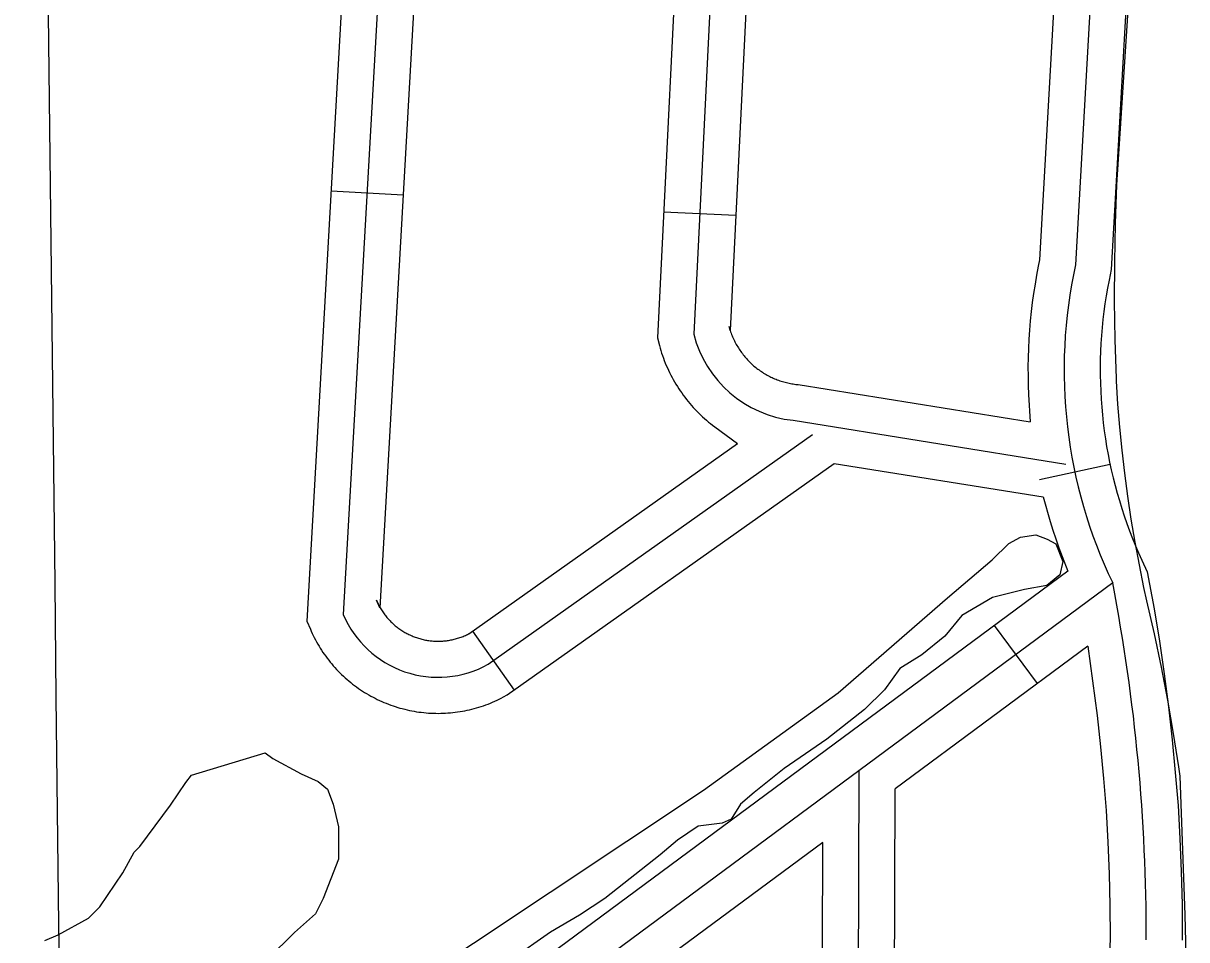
# Model space of a CAD drawing. Extents: x 3683402 to 3721514, y 487807 to 513565.
# Drawn here: x 3698100.3 to 3698583.9, y 502284.3 to 502665.5 of the extents above; entities that cross this region are included whole.
import ezdxf

# ---------------------------------------------------------------- set-up
doc = ezdxf.new("R2010")
doc.units = 0
for name, color, linetype in [('V-GRID-MAJR', 7, 'Continuous'), ('V-RAIL-TRAK', 7, 'Continuous'), ('V-ROAD-CNTR', 7, 'Continuous'), ('V-SITE-VEGE', 7, 'Continuous'), ('V-TOPO-SHOR', 7, 'Continuous')]:
    doc.layers.add(name, color=color, linetype=linetype)

msp = doc.modelspace()

# ---------------------------------------------------------------- linework, layer by layer
at = {"layer": 'V-GRID-MAJR'}
msp.add_spline([(3698217.897, 493344.793), (3698148.292, 499402.231), (3698078.651, 505462.753), (3698009.0100000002, 511523.288), (3698008.975, 511526.359)], degree=3, dxfattribs=at)
at = {"layer": 'V-RAIL-TRAK'}
msp.add_lwpolyline([(3698574.841, 502907.672), (3698554.781, 502598.229), (3698554.781, 502598.229), (3698554.181, 502582.142), (3698553.855, 502566.045), (3698553.804, 502549.945), (3698554.025, 502533.848), (3698554.523, 502517.757), (3698554.568, 502516.628), (3698555.176, 502507.017), (3698555.953, 502497.418), (3698556.895, 502487.83400000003), (3698558.001, 502478.267), (3698559.274, 502468.722), (3698560.714, 502459.2), (3698562.316, 502449.704), (3698564.085, 502440.23600000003), (3698566.0160000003, 502430.803), (3698567.247, 502425.181), (3698567.247, 502425.181), (3698570.3680000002, 502411.47000000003), (3698573.252, 502397.707), (3698575.894, 502383.896), (3698578.294, 502370.041), (3698580.455, 502356.147), (3698581.0100000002, 502352.297), (3698581.0100000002, 502352.297), (3698583.142, 502294.609), (3698583.918, 502261.14900000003)], dxfattribs=at)
at = {"layer": 'V-ROAD-CNTR'}
for p, q in [((3698258.188444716, 502593.9697859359), (3698228.235504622, 502595.65678256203)), ((3698396.428168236, 502585.4488029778), (3698366.4642281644, 502586.9268000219)), ((3698552.068856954, 502481.98000991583), (3698522.762915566, 502475.5680227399)), ((3698287.0223870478, 502412.6101486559), (3698304.3663523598, 502388.1321976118)), ((3698521.8799173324, 502390.859192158), (3698504.0269530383, 502414.96814394))]:
    msp.add_line(p, q, dxfattribs=at)
for points in [[(3698563.683833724, 503027.388919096), (3698537.653885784, 502565.0128438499)], [(3698576.771807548, 502993.014987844), (3698552.56585596, 502563.02284782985), (3698551.618857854, 502558.56085675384), (3698551.0138590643, 502555.3548631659), (3698550.4498601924, 502552.04886977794), (3698549.9258612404, 502548.75787636), (3698549.486862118, 502545.5228828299), (3698549.0968628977, 502542.1998894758), (3698548.743863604, 502538.889896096), (3698548.473864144, 502535.6379025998), (3698548.2588645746, 502532.33790919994), (3698548.0958649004, 502529.01391584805), (3698547.996865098, 502525.68092251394), (3698547.934865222, 502522.36192915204), (3698547.9458652, 502519.0889356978), (3698548.0218650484, 502515.80094227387), (3698548.1548647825, 502512.4459489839), (3698548.3278644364, 502509.14295559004), (3698548.573863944, 502505.835962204), (3698548.864863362, 502502.559968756), (3698549.23086263, 502499.26497534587), (3698549.644861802, 502495.9589819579), (3698550.1098608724, 502492.683988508), (3698550.636859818, 502489.446994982), (3698551.2328586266, 502486.16100155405), (3698551.862857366, 502482.9250080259), (3698552.5708559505, 502479.69101449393), (3698553.323854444, 502476.44502098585), (3698554.141852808, 502473.22602742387), (3698554.99085111, 502470.05403376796), (3698555.9208492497, 502466.90304006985), (3698556.9138472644, 502463.691046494), (3698557.94084521, 502460.54405278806), (3698559.01584306, 502457.4390589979), (3698560.15584078, 502454.357065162), (3698561.379838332, 502451.2110714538), (3698562.608835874, 502448.15807755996), (3698563.90583328, 502445.15708356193), (3698565.283830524, 502442.1020896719), (3698567.53082603, 502437.29509928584), (3698570.392820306, 502421.96112995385), (3698572.6038158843, 502408.38815709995), (3698574.5708119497, 502394.8601841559), (3698576.4028082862, 502381.1802115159), (3698577.917805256, 502367.47023893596), (3698579.1758027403, 502353.88326611), (3698580.297800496, 502340.147293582), (3698581.0967988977, 502326.3773211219), (3698581.6487977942, 502312.69334849), (3698581.982797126, 502298.8813761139), (3698582.052796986, 502285.4154030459), (3698582.0817969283, 502284.052405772)], [(3698249.947461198, 502981.016011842), (3698218.154524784, 502416.72814042), (3698219.63652182, 502413.4051470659), (3698219.9595211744, 502412.66114855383), (3698220.3965203, 502411.70315047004), (3698220.830519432, 502410.80515226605), (3698221.262518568, 502409.9361540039), (3698221.7465176, 502409.0051558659), (3698222.2295166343, 502408.12515762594), (3698222.7225156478, 502407.25215937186), (3698223.255514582, 502406.35416116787), (3698223.762513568, 502405.53316280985), (3698224.3025124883, 502404.68216451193), (3698224.8895113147, 502403.80216627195), (3698225.4355102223, 502403.015167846), (3698226.008509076, 502402.207169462), (3698226.637507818, 502401.36017115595), (3698227.253506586, 502400.56217275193), (3698227.8845053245, 502399.77317433), (3698228.505504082, 502399.024175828), (3698229.152502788, 502398.262177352), (3698229.858501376, 502397.467178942), (3698230.5504999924, 502396.7191804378), (3698231.2094986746, 502396.03018181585), (3698231.9084972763, 502395.3141832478), (3698232.648495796, 502394.5911846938), (3698233.3834943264, 502393.8941860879), (3698234.139492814, 502393.206187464), (3698234.8734913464, 502392.5591887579), (3698235.642489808, 502391.9021900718), (3698236.4464882, 502391.24219139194), (3698237.217486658, 502390.6341926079), (3698238.010485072, 502390.02319383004), (3698238.8364834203, 502389.4161950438), (3698239.6584817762, 502388.83119621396), (3698240.475480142, 502388.27319733), (3698241.3264784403, 502387.7081984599), (3698242.208476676, 502387.15219957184), (3698243.033475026, 502386.649200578), (3698243.883473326, 502386.1482015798), (3698244.789471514, 502385.635202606), (3698245.7004696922, 502385.14520358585), (3698246.5584679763, 502384.70220447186), (3698247.468466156, 502384.24520538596), (3698248.4224642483, 502383.7962062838), (3698249.2984624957, 502383.4002070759), (3698250.2044606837, 502383.00520786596), (3698251.1754587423, 502382.604208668), (3698252.1084568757, 502382.241209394), (3698253.058454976, 502381.8852101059), (3698253.9904531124, 502381.56021075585), (3698254.930451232, 502381.2422113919), (3698255.935449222, 502380.92921201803), (3698256.88644732, 502380.6502125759), (3698257.8404454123, 502380.386213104), (3698258.8594433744, 502380.12321363), (3698259.825441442, 502379.89821407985), (3698260.787439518, 502379.6822145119), (3698261.7804375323, 502379.4842149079), (3698262.7614355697, 502379.30121527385), (3698263.802433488, 502379.1292156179), (3698264.779431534, 502378.98821589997), (3698265.728429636, 502378.86221615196), (3698266.793427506, 502378.739216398), (3698267.8084254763, 502378.6482165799), (3698268.7564235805, 502378.5732167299), (3698269.79142151, 502378.510216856), (3698270.829419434, 502378.46821693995), (3698271.8134174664, 502378.44521698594), (3698272.7824155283, 502378.43821700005), (3698273.820413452, 502378.44521698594), (3698274.848411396, 502378.47621692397), (3698275.8434094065, 502378.520216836), (3698276.8394074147, 502378.58421670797), (3698277.859405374, 502378.664216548), (3698278.8644033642, 502378.765216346), (3698279.837401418, 502378.875216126), (3698280.8633993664, 502379.01221585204), (3698281.867397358, 502379.1652155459), (3698282.8293954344, 502379.3272152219), (3698283.839393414, 502379.5142148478), (3698284.837391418, 502379.72021443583), (3698285.829389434, 502379.94121399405), (3698286.8003874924, 502380.1792135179), (3698287.7483855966, 502380.424213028), (3698288.7173836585, 502380.69321248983), (3698289.733381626, 502380.9942118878), (3698290.6903797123, 502381.30321126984), (3698291.603377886, 502381.60821066), (3698292.563375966, 502381.94820998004), (3698293.50137409, 502382.30020927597), (3698294.4813721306, 502382.68620850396), (3698295.4063702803, 502383.0762077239), (3698296.288368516, 502383.45920695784), (3698297.2393666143, 502383.89320608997), (3698298.1423648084, 502384.32920521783), (3698299.014363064, 502384.76320435), (3698299.94136121, 502385.2452033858), (3698301.497358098, 502386.09920167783), (3698437.382086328, 502482.386009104)], [(3698264.8684313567, 502979.1950154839), (3698233.335494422, 502419.5161348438)], [(3698279.789401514, 502977.37401912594), (3698248.5164640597, 502422.3041292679), (3698247.100466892, 502425.4791229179), (3698247.3694663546, 502424.85712416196), (3698247.5524659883, 502424.4571249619), (3698247.7704655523, 502424.0051258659), (3698248.002465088, 502423.53812679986), (3698248.2064646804, 502423.1471275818), (3698248.4434642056, 502422.7151284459), (3698248.6864637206, 502422.284129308), (3698248.9134632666, 502421.9021300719), (3698249.190462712, 502421.455130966), (3698249.454462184, 502421.03813179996), (3698249.6954617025, 502420.67613252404), (3698249.9974610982, 502420.241133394), (3698250.290460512, 502419.827134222), (3698250.55145999, 502419.4761349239), (3698250.845459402, 502419.096135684), (3698251.152458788, 502418.7111364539), (3698251.48145813, 502418.3141372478), (3698251.800457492, 502417.940137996), (3698252.0904569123, 502417.61313864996), (3698252.408456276, 502417.26913933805), (3698252.7814555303, 502416.87814012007), (3698253.1244548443, 502416.52814082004), (3698253.4564541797, 502416.20314147), (3698253.8014534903, 502415.87614212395), (3698254.1554527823, 502415.5541427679), (3698254.537452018, 502415.2171434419), (3698254.90645128, 502414.9021440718), (3698255.2544505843, 502414.61614464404), (3698255.6554497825, 502414.30014527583), (3698256.0444490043, 502414.00114587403), (3698256.4244482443, 502413.7221464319), (3698256.8204474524, 502413.43914699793), (3698257.2374466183, 502413.1551475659), (3698257.6284458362, 502412.894148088), (3698258.0104450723, 502412.65414856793), (3698258.46144417, 502412.379149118), (3698258.893443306, 502412.1241496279), (3698259.2874425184, 502411.90115007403), (3698259.692441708, 502411.68315050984), (3698260.1664407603, 502411.438151), (3698260.5884399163, 502411.22715142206), (3698260.988439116, 502411.03815179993), (3698261.472438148, 502410.820152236), (3698261.9364372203, 502410.617152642), (3698262.3394364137, 502410.4501529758), (3698262.8064354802, 502410.269153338), (3698263.254434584, 502410.1011536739), (3698263.730433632, 502409.9361540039), (3698264.202432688, 502409.77615432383), (3698264.6294318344, 502409.6431545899), (3698265.1064308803, 502409.50215487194), (3698265.5884299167, 502409.37015513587), (3698266.0214290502, 502409.2571553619), (3698266.5074280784, 502409.14415558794), (3698266.999427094, 502409.034155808), (3698267.4724261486, 502408.94015599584), (3698267.9654251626, 502408.8471561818), (3698268.390424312, 502408.77715632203), (3698268.8954233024, 502408.7041564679), (3698269.424422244, 502408.63415660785), (3698269.8454214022, 502408.58515670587), (3698270.3164204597, 502408.54415678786), (3698270.862419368, 502408.50115687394), (3698271.317418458, 502408.4721569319), (3698271.7734175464, 502408.45415696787), (3698272.2774165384, 502408.4431569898), (3698272.8024154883, 502408.4381569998), (3698273.2584145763, 502408.44115699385), (3698273.7224136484, 502408.45615696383), (3698274.217412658, 502408.47815691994), (3698274.715411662, 502408.51015685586), (3698275.187410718, 502408.5461567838), (3698275.6664097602, 502408.59515668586), (3698276.175408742, 502408.65315657), (3698276.627407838, 502408.71215645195), (3698277.103406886, 502408.78515630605), (3698277.6094058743, 502408.8711561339), (3698278.0734049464, 502408.9561559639), (3698278.533404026, 502409.052155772), (3698279.005403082, 502409.15715556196), (3698279.482402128, 502409.27315533), (3698279.9804011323, 502409.40215507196), (3698280.4454002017, 502409.531154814), (3698280.8673993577, 502409.65615456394), (3698281.330398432, 502409.8051542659), (3698281.8293974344, 502409.97215393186), (3698282.2833965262, 502410.1341536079), (3698282.7393956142, 502410.3041532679), (3698283.149394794, 502410.46615294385), (3698283.604393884, 502410.65815256), (3698284.08639292, 502410.8671521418), (3698284.493392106, 502411.0531517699), (3698284.9423912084, 502411.26915133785), (3698285.4043902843, 502411.49915087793), (3698285.799389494, 502411.70515046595), (3698285.555389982, 502411.571150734), (3698397.1871667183, 502490.67199253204)], [(3698384.1131928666, 502944.56808473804), (3698363.883233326, 502534.6249046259), (3698364.7102316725, 502531.43491100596), (3698365.02123105, 502530.33691320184), (3698365.323230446, 502529.3389151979), (3698365.6492297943, 502528.2999172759), (3698366.0202290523, 502527.2109194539), (3698366.374228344, 502526.22892141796), (3698366.755227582, 502525.20492346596), (3698367.1802267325, 502524.14092559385), (3698367.60122589, 502523.138927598), (3698368.0462250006, 502522.12592962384), (3698368.4872241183, 502521.1719315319), (3698368.9522231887, 502520.19193349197), (3698369.4762221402, 502519.1519355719), (3698369.9882211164, 502518.18293751), (3698370.4952201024, 502517.258939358), (3698371.03621902, 502516.30494126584), (3698371.6012178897, 502515.354943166), (3698372.179216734, 502514.4159450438), (3698372.782215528, 502513.48094691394), (3698373.372214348, 502512.5949486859), (3698373.999213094, 502511.6869505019), (3698374.65621178, 502510.77195233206), (3698375.299210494, 502509.91395404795), (3698375.9682091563, 502509.04295578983), (3698376.6592077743, 502508.18395750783), (3698377.3532063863, 502507.343959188), (3698378.0602049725, 502506.5249608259), (3698378.803203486, 502505.6849625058), (3698379.5712019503, 502504.85996415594), (3698380.297200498, 502504.098965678), (3698381.05619898, 502503.329967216), (3698381.85619738, 502502.54596878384), (3698382.677195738, 502501.77497032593), (3698383.459194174, 502501.06597174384), (3698384.288192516, 502500.331973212), (3698385.157190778, 502499.5999746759), (3698385.97118915, 502498.933976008), (3698386.8191874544, 502498.26097735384), (3698387.7261856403, 502497.56797874), (3698397.1871667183, 502490.67199253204)], [(3698399.115162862, 502944.2400853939), (3698378.978203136, 502536.17090153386)], [(3698414.1171328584, 502943.9120860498), (3698394.073172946, 502537.716898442), (3698393.6661737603, 502539.2848953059), (3698393.8091734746, 502538.7808963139), (3698393.99117311, 502538.18289750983), (3698394.1671727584, 502537.6218986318), (3698394.3341724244, 502537.12889961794), (3698394.544172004, 502536.54690078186), (3698394.7471715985, 502536.00090187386), (3698394.9421712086, 502535.51290284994), (3698395.165170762, 502534.98090391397), (3698395.3961703, 502534.455904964), (3698395.653169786, 502533.89990607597), (3698395.904169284, 502533.3719071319), (3698396.134168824, 502532.91390804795), (3698396.400168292, 502532.41290905), (3698396.697167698, 502531.8709101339), (3698396.978167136, 502531.3749111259), (3698397.2711665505, 502530.88291210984), (3698397.565165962, 502530.4039130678), (3698397.870165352, 502529.9309140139), (3698398.2041646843, 502529.43091501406), (3698398.5271640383, 502528.9609159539), (3698398.844163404, 502528.52191683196), (3698399.2011626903, 502528.043917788), (3698399.548161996, 502527.59291869), (3698399.9071612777, 502527.14791958), (3698400.279160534, 502526.69792048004), (3698400.6621597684, 502526.25292137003), (3698401.0251590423, 502525.840922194), (3698401.3951583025, 502525.44392298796), (3698401.823157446, 502524.996923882), (3698402.234156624, 502524.57992471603), (3698402.62615584, 502524.19592548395), (3698403.023155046, 502523.82292623), (3698403.4831541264, 502523.40592706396), (3698403.902153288, 502523.0339278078), (3698404.313152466, 502522.68792849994), (3698404.79115151, 502522.2979292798), (3698405.253150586, 502521.9309300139), (3698405.6681497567, 502521.61393064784), (3698406.147148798, 502521.26493134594), (3698406.6111478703, 502520.93393200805), (3698407.0961469, 502520.60593266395), (3698407.587145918, 502520.279933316), (3698408.04114501, 502519.993933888), (3698408.5461440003, 502519.6879345), (3698409.0531429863, 502519.39093509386), (3698409.5201420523, 502519.126935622), (3698410.038141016, 502518.8509361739), (3698410.5591399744, 502518.57993671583), (3698411.075138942, 502518.32693722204), (3698411.603137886, 502518.07393772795), (3698412.079136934, 502517.8599381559), (3698412.630135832, 502517.62393862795), (3698413.2011346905, 502517.3889390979), (3698413.6861337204, 502517.19793947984), (3698414.213132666, 502517.0059398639), (3698414.81113147, 502516.7949402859), (3698415.32613044, 502516.62294062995), (3698415.843129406, 502516.46294094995), (3698416.408128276, 502516.298941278), (3698417.0091270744, 502516.1349416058), (3698417.532126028, 502515.99794188), (3698418.065124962, 502515.8749421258), (3698418.6441238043, 502515.74794237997), (3698419.220122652, 502515.63294261), (3698419.770121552, 502515.53194281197), (3698420.328120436, 502515.441942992), (3698420.928119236, 502515.35394316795), (3698421.4781181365, 502515.2819433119), (3698422.3521163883, 502515.18594350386), (3698518.779923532, 502499.69197449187)], [(3698544.094872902, 502946.279081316), (3698522.7419156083, 502567.00283987), (3698522.20091669, 502564.45484496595), (3698521.4859181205, 502560.656852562), (3698520.8499193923, 502556.9328600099), (3698520.2439206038, 502553.13386760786), (3698519.722921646, 502549.28687530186), (3698519.2829225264, 502545.5398827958), (3698518.8759233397, 502541.72389042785), (3698518.553923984, 502537.85389816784), (3698518.306924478, 502534.0459057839), (3698518.1179248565, 502530.19591348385), (3698518.0049250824, 502526.40892105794), (3698517.932925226, 502522.58992869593), (3698517.947925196, 502518.68893649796), (3698518.0359250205, 502514.85894415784), (3698518.186924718, 502511.06795174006), (3698518.779923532, 502499.69197449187)], [(3698420.340120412, 502500.3169732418), (3698533.6078938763, 502482.1170096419)], [(3698293.52637404, 502398.8351762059), (3698428.345104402, 502494.36598514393)], [(3698437.382086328, 502482.386009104), (3698524.1819127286, 502468.4390369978)], [(3698524.1819127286, 502468.4390369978), (3698527.202906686, 502458.22505742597), (3698528.3219044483, 502454.6050646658), (3698529.504902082, 502450.9820719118), (3698530.767899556, 502447.3310792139), (3698532.1058968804, 502443.7110864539), (3698534.509892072, 502437.54309878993)], [(3698534.509892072, 502437.54309878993), (3697733.8764933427, 501844.6352846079)], [(3698553.1348548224, 502432.670108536), (3697742.1074768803, 501832.06530974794)], [(3698542.7658755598, 502406.327161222), (3698462.698035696, 502347.03227981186)], [(3698542.7658755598, 502406.327161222), (3698546.622867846, 502377.54221879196), (3698548.069864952, 502364.4402449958), (3698549.2878625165, 502351.279271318), (3698550.3678603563, 502338.055297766), (3698551.1328588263, 502324.90332407), (3698551.6628577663, 502311.7273504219), (3698551.9848571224, 502298.43937699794), (3698552.054856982, 502285.02340382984), (3698552.0658569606, 502284.472404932), (3698530.849899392, 501850.7162724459)], [(3698446.043069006, 501827.395319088), (3698447.722065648, 502354.6062646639)], [(3698461.103038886, 501846.25828136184), (3698462.698035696, 502347.03227981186)], [(3698432.627095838, 502324.7633243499), (3698350.725259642, 502264.1104456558)], [(3698431.080098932, 501838.98329591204), (3698432.627095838, 502324.7633243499)]]:
    msp.add_lwpolyline(points, dxfattribs=at)
for centre, radius, start, end in [((3698737.678360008, 502521.3341537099), 204.73792580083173, 167.68188501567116, 205.66200168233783), ((3698425.368535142, 502547.9028640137), 47.850829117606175, 194.19235235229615, 263.9679329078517), ((3697794.421344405, 502286.5506240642), 772.6558707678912, 359.83031970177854, 10.901041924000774), ((3698272.7239991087, 502436.2226489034), 42.78506652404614, 202.98408662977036, 299.09155051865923)]:
    msp.add_arc(centre, radius, start, end, dxfattribs=at)
at = {"layer": 'V-SITE-VEGE'}
msp.add_lwpolyline([(3698109.274, 502283.939), (3698114.791, 502286.267), (3698127.404, 502293.272), (3698132.1520000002, 502297.961), (3698141.663, 502312.06), (3698146.4280000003, 502320.68), (3698148.8000000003, 502323.025), (3698161.475, 502340.249), (3698167.818, 502349.647), (3698170.193, 502352.778), (3698200.903, 502362.039), (3698204.037, 502359.664), (3698215.792, 502353.309), (3698222.849, 502350.124), (3698226.7630000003, 502346.958), (3698229.086, 502340.656), (3698231.392, 502331.211), (3698231.316, 502317.84500000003), (3698224.934, 502301.371), (3698221.756, 502295.10000000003), (3698213.062, 502287.287), (3698190.929, 502265.4)], dxfattribs=at)
at = {"layer": 'V-TOPO-SHOR'}
msp.add_lwpolyline([(3698255.558, 502261.618), (3698383.0810000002, 502346.413), (3698439.014, 502386.902), (3698484.434, 502426.471), (3698503.092, 502442.24700000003), (3698509.971, 502449.05100000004), (3698514.872, 502451.711), (3698521.231, 502452.653), (3698525.861, 502450.916), (3698529.517, 502448.94), (3698532.407, 502441.596), (3698531.153, 502435.982), (3698525.755, 502431.61600000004), (3698516.461, 502429.957), (3698503.247, 502426.61100000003), (3698490.503, 502419.109), (3698483.367, 502410.597), (3698473.795, 502402.831), (3698464.724, 502397.01900000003), (3698458.322, 502388.26), (3698449.969, 502380), (3698434.262, 502367.628), (3698416.605, 502355.51), (3698404.0870000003, 502345.563), (3698398.443, 502340.70900000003), (3698394.4960000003, 502334.379), (3698390.822, 502332.689), (3698380.799, 502331.52400000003), (3698372.214, 502325.708), (3698365.095, 502319.64), (3698342.029, 502301.445), (3698331.484, 502294.418), (3698319.47, 502287.402), (3698303.2830000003, 502276.009)], dxfattribs=at)

doc.saveas('drawing.dxf')
